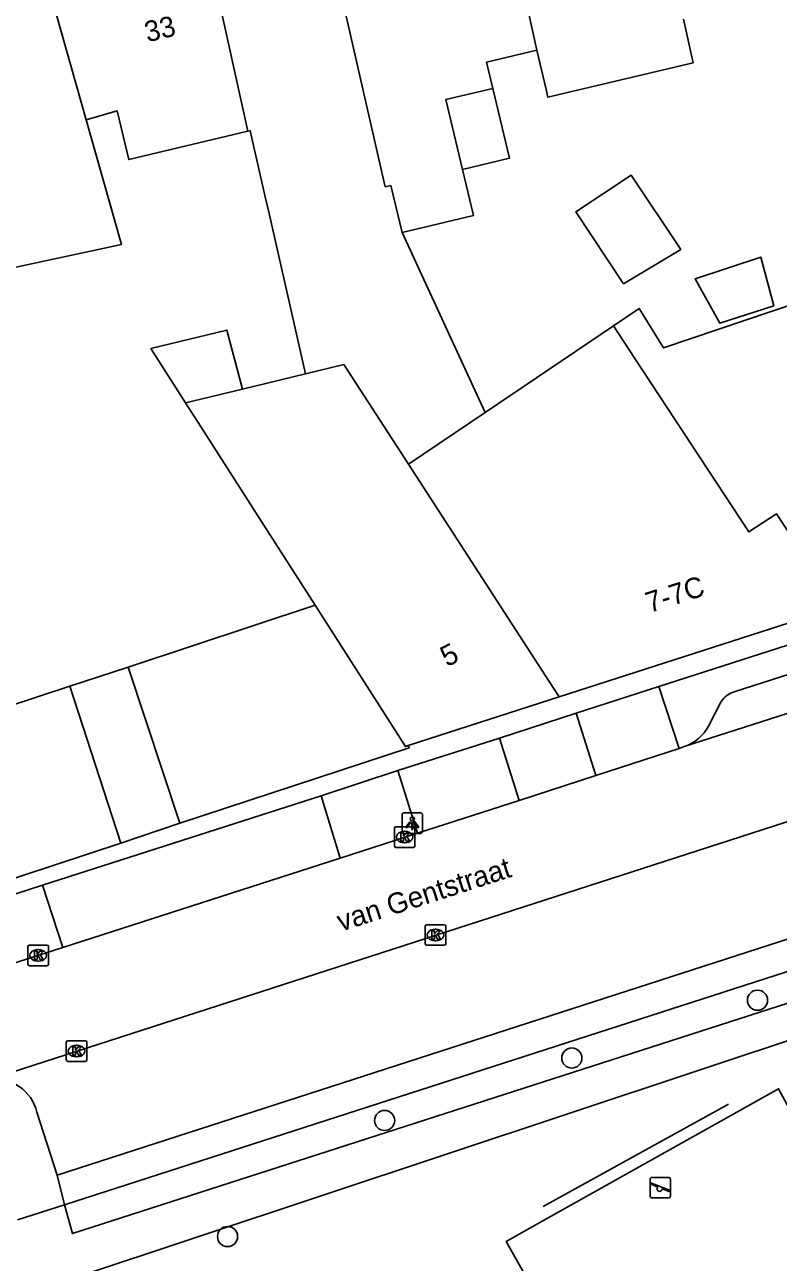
# Model space of a CAD drawing. Extents: x 160379 to 161131, y 383940 to 384849.
# Drawn here: x 160806.7 to 160843.3, y 384456.1 to 384516.2 of the extents above; entities that cross this region are included whole.
import ezdxf

# ---------------------------------------------------------------- set-up
doc = ezdxf.new("R2010")
doc.units = 0
for name, color, linetype in [('IMGEO_Boom', 7, 'Continuous'), ('IMGEO_Groenvoorziening', 7, 'Continuous'), ('IMGEO_Hek', 7, 'Continuous'), ('IMGEO_Kolk', 7, 'Continuous'), ('IMGEO_Lichtpunt', 7, 'Continuous'), ('IMGEO_Openbare_ruimte_label', 7, 'Continuous'), ('IMGEO_Pand', 7, 'Continuous'), ('IMGEO_Pand_nummerreeks', 7, 'Continuous'), ('IMGEO_Pand_overbouw', 7, 'Continuous'), ('IMGEO_Rijbaan_lokaal_open', 7, 'Continuous'), ('IMGEO_Speelvoorziening', 7, 'Continuous'), ('IMGEO_Voetpad_open', 7, 'Continuous')]:
    doc.layers.add(name, color=color, linetype=linetype)

msp = doc.modelspace()

# ---------------------------------------------------------------- linework, layer by layer
at = {"layer": 'IMGEO_Boom'}
for centre in [(160842.244, 384468.852), (160833.231, 384466.048), (160824.14, 384463.019), (160816.515, 384457.386)]:
    msp.add_circle(centre, 0.489, dxfattribs=at)
at = {"layer": 'IMGEO_Groenvoorziening'}
for points in [[(160844.65, 384470.556), (160845.179, 384469.172), (160808.985, 384457.53), (160808.598, 384458.923)], [(160851.289, 384469.401), (160808.978, 384455.353), (160814.867, 384447.855), (160813.853, 384447.008), (160812.823, 384446.222)], [(160850.559, 384465.497), (160844.615, 384462.085), (160843.271, 384464.557), (160831.824, 384458.145), (160830.038, 384457.144), (160830.957, 384455.513), (160831.523, 384454.509)]]:
    msp.add_lwpolyline(points, dxfattribs=at)
at = {"layer": 'IMGEO_Hek'}
msp.add_lwpolyline([(160840.839, 384463.804), (160831.835, 384458.839)], dxfattribs=at)
at = {"layer": 'IMGEO_Kolk'}
for p, q in [((160824.688, 384477.27), (160825.54, 384477.27)), ((160824.613, 384476.344), (160824.613, 384477.196)), ((160825.101, 384477.05), (160825.126, 384477.05)), ((160825.614, 384477.196), (160825.614, 384476.344)), ((160825.54, 384476.27), (160824.688, 384476.27)), ((160825.124, 384476.49), (160825.099, 384476.49)), ((160826.111, 384471.593), (160826.111, 384472.445)), ((160826.186, 384472.519), (160827.038, 384472.519)), ((160827.112, 384472.445), (160827.112, 384471.593)), ((160826.599, 384472.299), (160826.624, 384472.299)), ((160806.82, 384470.604), (160806.82, 384471.456)), ((160806.895, 384471.53), (160807.747, 384471.53)), ((160807.308, 384471.31), (160807.333, 384471.31)), ((160807.821, 384471.456), (160807.821, 384470.604)), ((160827.038, 384471.519), (160826.186, 384471.519)), ((160826.622, 384471.739), (160826.597, 384471.739)), ((160807.331, 384470.75), (160807.306, 384470.75)), ((160807.747, 384470.53), (160806.895, 384470.53)), ((160808.682, 384465.961), (160808.682, 384466.813)), ((160808.757, 384466.887), (160809.609, 384466.887)), ((160809.17, 384466.667), (160809.195, 384466.667)), ((160809.683, 384466.813), (160809.683, 384465.961)), ((160809.609, 384465.887), (160808.757, 384465.887)), ((160809.193, 384466.107), (160809.168, 384466.107))]:
    msp.add_line(p, q, dxfattribs=at)
for points in [[(160824.688, 384477.27), (160825.54, 384477.27)], [(160824.613, 384476.344), (160824.613, 384477.196)], [(160824.934, 384476.97), (160825.057, 384476.97), (160825.057, 384476.819), (160825.187, 384476.97), (160825.351, 384476.97), (160825.205, 384476.819), (160825.358, 384476.57), (160825.206, 384476.57), (160825.121, 384476.734), (160825.057, 384476.667), (160825.057, 384476.57), (160824.934, 384476.57), (160824.934, 384476.97)], [(160825.614, 384477.196), (160825.614, 384476.344)], [(160825.54, 384476.27), (160824.688, 384476.27)], [(160826.111, 384471.593), (160826.111, 384472.445)], [(160826.186, 384472.519), (160827.038, 384472.519)], [(160827.112, 384472.445), (160827.112, 384471.593)], [(160826.432, 384472.219), (160826.555, 384472.219), (160826.555, 384472.068), (160826.685, 384472.219), (160826.849, 384472.219), (160826.703, 384472.068), (160826.856, 384471.819), (160826.704, 384471.819), (160826.619, 384471.983), (160826.555, 384471.916), (160826.555, 384471.819), (160826.432, 384471.819), (160826.432, 384472.219)], [(160806.82, 384470.604), (160806.82, 384471.456)], [(160806.895, 384471.53), (160807.747, 384471.53)], [(160807.141, 384471.23), (160807.264, 384471.23), (160807.264, 384471.079), (160807.394, 384471.23), (160807.558, 384471.23), (160807.412, 384471.079), (160807.565, 384470.83), (160807.413, 384470.83), (160807.328, 384470.994), (160807.264, 384470.927), (160807.264, 384470.83), (160807.141, 384470.83), (160807.141, 384471.23)], [(160807.821, 384471.456), (160807.821, 384470.604)], [(160827.038, 384471.519), (160826.186, 384471.519)], [(160807.747, 384470.53), (160806.895, 384470.53)], [(160808.682, 384465.961), (160808.682, 384466.813)], [(160808.757, 384466.887), (160809.609, 384466.887)], [(160809.003, 384466.587), (160809.126, 384466.587), (160809.126, 384466.436), (160809.256, 384466.587), (160809.42, 384466.587), (160809.274, 384466.436), (160809.427, 384466.187), (160809.275, 384466.187), (160809.19, 384466.351), (160809.126, 384466.284), (160809.126, 384466.187), (160809.003, 384466.187), (160809.003, 384466.587)], [(160809.683, 384466.813), (160809.683, 384465.961)], [(160809.609, 384465.887), (160808.757, 384465.887)]]:
    msp.add_lwpolyline(points, dxfattribs=at)
for centre, start, end in [((160824.69, 384477.194), 91.55205, 178.44795), ((160824.69, 384477.194), 91.55205, 178.44795), ((160825.538, 384477.194), 1.55205, 88.44795), ((160825.538, 384477.194), 1.55205, 88.44795), ((160824.69, 384476.346), 181.55205, 268.44795), ((160824.69, 384476.346), 181.55205, 268.44795), ((160825.538, 384476.346), 271.55205, 358.44795), ((160825.538, 384476.346), 271.55205, 358.44795), ((160826.188, 384472.443), 91.55205, 178.44795), ((160826.188, 384472.443), 91.55205, 178.44795), ((160827.036, 384472.443), 1.55205, 88.44795), ((160827.036, 384472.443), 1.55205, 88.44795), ((160806.897, 384471.454), 91.55205, 178.44795), ((160806.897, 384471.454), 91.55205, 178.44795), ((160807.745, 384471.454), 1.55205, 88.44795), ((160807.745, 384471.454), 1.55205, 88.44795), ((160826.188, 384471.595), 181.55205, 268.44795), ((160826.188, 384471.595), 181.55205, 268.44795), ((160827.036, 384471.595), 271.55205, 358.44795), ((160827.036, 384471.595), 271.55205, 358.44795), ((160806.897, 384470.606), 181.55205, 268.44795), ((160806.897, 384470.606), 181.55205, 268.44795), ((160807.745, 384470.606), 271.55205, 358.44795), ((160807.745, 384470.606), 271.55205, 358.44795), ((160808.759, 384466.811), 91.55205, 178.44795), ((160808.759, 384466.811), 91.55205, 178.44795), ((160809.607, 384466.811), 1.55205, 88.44795), ((160809.607, 384466.811), 1.55205, 88.44795), ((160808.759, 384465.963), 181.55205, 268.44795), ((160808.759, 384465.963), 181.55205, 268.44795), ((160809.607, 384465.963), 271.55205, 358.44795), ((160809.607, 384465.963), 271.55205, 358.44795)]:
    msp.add_arc(centre, 0.0765, start, end, dxfattribs=at)
for centre, major_axis, ratio, start_param, end_param in [((160825.1, 384476.77), (-0.387, 0.002), 0.722429, 4.712389, 7.853982), ((160825.125, 384476.77), (-0.39, 0.002), 0.717154, 1.570796, 4.712389), ((160826.598, 384472.019), (-0.387, 0.002), 0.722429, 4.712389, 7.853982), ((160826.623, 384472.019), (-0.39, 0.002), 0.717154, 1.570796, 4.712389), ((160807.307, 384471.03), (-0.387, 0.002), 0.722429, 4.712389, 7.853982), ((160807.332, 384471.03), (-0.39, 0.002), 0.717154, 1.570796, 4.712389), ((160809.169, 384466.387), (-0.387, 0.002), 0.722429, 4.712389, 7.853982), ((160809.194, 384466.387), (-0.39, 0.002), 0.717154, 1.570796, 4.712389)]:
    msp.add_ellipse(centre, major_axis=major_axis, ratio=ratio, start_param=start_param, end_param=end_param, dxfattribs=at)
at = {"layer": 'IMGEO_Lichtpunt'}
for p, q in [((160824.986, 384477.848), (160824.986, 384477.041)), ((160824.986, 384477.848), (160824.986, 384477.041)), ((160825.888, 384477.943), (160825.08, 384477.943)), ((160825.888, 384477.943), (160825.08, 384477.943)), ((160825.982, 384477.041), (160825.982, 384477.848)), ((160825.982, 384477.041), (160825.982, 384477.848)), ((160825.08, 384476.947), (160825.888, 384476.947)), ((160825.08, 384476.947), (160825.888, 384476.947))]:
    msp.add_line(p, q, dxfattribs=at)
for points in [[(160825.36, 384477.512), (160825.399, 384477.484), (160825.211, 384477.222), (160825.173, 384477.249), (160825.36, 384477.512)], [(160825.462, 384477.464), (160825.509, 384477.464), (160825.509, 384477.142), (160825.462, 384477.142), (160825.462, 384477.464)], [(160825.572, 384477.484), (160825.61, 384477.511), (160825.797, 384477.249), (160825.758, 384477.221), (160825.572, 384477.484)]]:
    msp.add_lwpolyline(points, dxfattribs=at)
msp.add_circle((160825.485, 384477.646), 0.0994, dxfattribs=at)
for centre, start, end in [((160825.08, 384477.848), 90, 180), ((160825.08, 384477.848), 90, 180), ((160825.888, 384477.848), 0, 90), ((160825.888, 384477.848), 0, 90), ((160825.08, 384477.041), 180, 270), ((160825.08, 384477.041), 180, 270), ((160825.888, 384477.041), 270, 0), ((160825.888, 384477.041), 270, 360)]:
    msp.add_arc(centre, 0.0946, start, end, dxfattribs=at)
at = {"layer": 'IMGEO_Pand'}
for points in [[(160829.818, 384522.743), (160831.529, 384514.948)], [(160824.985, 384506.101), (160824.441, 384508.387), (160824.169, 384508.324), (160821.332, 384520.735)], [(160817.503, 384511.018), (160815.654, 384519.392)], [(160807.944, 384517.586), (160809.646, 384511.577)], [(160838.644, 384516.451), (160839.119, 384514.345), (160832.071, 384512.67), (160831.983, 384513.038), (160831.529, 384514.948)], [(160831.529, 384514.948), (160829.089, 384514.368), (160829.39, 384513.101), (160827.108, 384512.558), (160827.915, 384509.164), (160828.448, 384506.924), (160824.985, 384506.101)], [(160809.646, 384511.577), (160811.359, 384505.53), (160806.084, 384504.384), (160805.088, 384508.832), (160800.007, 384507.695)], [(160817.503, 384511.018), (160811.715, 384509.647), (160811.157, 384512.005), (160809.646, 384511.577)], [(160820.294, 384499.246), (160818.527, 384507.023), (160818.34, 384507.845), (160817.613, 384511.044), (160817.503, 384511.018)], [(160838.522, 384505.284), (160835.743, 384503.622), (160833.425, 384507.113), (160836.106, 384508.881), (160838.522, 384505.284)], [(160835.248, 384501.579), (160836.492, 384502.419), (160837.686, 384500.502), (160844.244, 384502.724), (160846.921, 384494.46), (160862.483, 384499.495), (160860.409, 384506.325), (160867.05, 384507.422)], [(160824.985, 384506.101), (160829.021, 384497.374)], [(160843.043, 384502.556), (160840.42, 384501.701), (160839.212, 384503.866), (160842.413, 384504.909), (160843.043, 384502.556)], [(160814.475, 384497.844), (160812.789, 384500.48), (160816.483, 384501.37), (160817.233, 384498.508)], [(160829.021, 384497.374), (160835.248, 384501.579)], [(160846.142, 384487.924), (160843.16, 384492.457), (160841.826, 384491.58), (160836.287, 384500), (160835.248, 384501.579)], [(160825.299, 384494.86), (160822.164, 384499.696), (160820.294, 384499.246)], [(160817.233, 384498.508), (160820.294, 384499.246)], [(160814.475, 384497.844), (160817.233, 384498.508)], [(160820.761, 384488.019), (160818.273, 384491.908), (160814.947, 384497.107), (160814.475, 384497.844)], [(160825.299, 384494.86), (160829.021, 384497.374)], [(160832.619, 384483.568), (160831.95, 384484.6), (160825.299, 384494.86)], [(160825.289, 384481.206), (160825.325, 384481.095), (160814.191, 384477.443), (160811.688, 384485.009), (160820.761, 384488.019)], [(160820.761, 384488.019), (160825.148, 384481.161), (160825.289, 384481.206)], [(160846.142, 384487.924), (160832.619, 384483.568)], [(160791.004, 384486.443), (160791.678, 384485.602), (160796.529, 384480.04), (160808.852, 384484.086), (160811.339, 384476.476), (160793.75, 384470.688), (160793.692, 384470.64), (160793.555, 384470.798)], [(160832.619, 384483.568), (160825.289, 384481.206)]]:
    msp.add_lwpolyline(points, dxfattribs=at)
at = {"layer": 'IMGEO_Pand_overbouw'}
for points in [[(160829.39, 384513.101), (160827.108, 384512.558), (160827.915, 384509.164), (160830.196, 384509.706)], [(160811.688, 384485.009), (160808.852, 384484.086), (160811.339, 384476.476), (160814.191, 384477.443)]]:
    msp.add_lwpolyline(points, close=True, dxfattribs=at)
at = {"layer": 'IMGEO_Rijbaan_lokaal_open'}
for points in [[(160877.272, 384493.526), (160838.691, 384481.16)], [(160838.436, 384481.075), (160834.392, 384479.765)], [(160838.691, 384481.16), (160838.436, 384481.075)], [(160834.392, 384479.765), (160830.665, 384478.538)], [(160849.377, 384479.354), (160804.936, 384465.002)], [(160830.665, 384478.538), (160825.741, 384476.963)], [(160825.741, 384476.963), (160821.976, 384475.745)], [(160821.976, 384475.745), (160808.513, 384471.413)], [(160808.513, 384471.413), (160803.348, 384469.768)]]:
    msp.add_lwpolyline(points, dxfattribs=at)
at = {"layer": 'IMGEO_Speelvoorziening'}
for p, q in [((160837.03, 384459.358), (160837.03, 384460.158)), ((160837.03, 384460.158), (160837.03, 384459.358)), ((160837.413, 384459.786), (160837.074, 384459.923)), ((160837.099, 384459.983), (160837.975, 384459.63)), ((160837.13, 384460.258), (160837.92, 384460.258)), ((160837.92, 384460.258), (160837.13, 384460.258)), ((160838.02, 384460.158), (160838.02, 384459.358)), ((160838.02, 384459.358), (160838.02, 384460.158)), ((160837.92, 384459.258), (160837.13, 384459.258)), ((160837.13, 384459.258), (160837.92, 384459.258)), ((160837.951, 384459.57), (160837.611, 384459.707))]:
    msp.add_line(p, q, dxfattribs=at)
for centre, radius, start, end in [((160837.13, 384460.158), 0.1, 90, 180), ((160837.13, 384460.158), 0.1, 90, 180), ((160837.087, 384459.953), 0.0327, 68.07798, 248.07798), ((160837.92, 384460.158), 0.1, 0, 90), ((160837.92, 384460.158), 0.1, 360, 90), ((160837.13, 384459.358), 0.1, 180, 270), ((160837.13, 384459.358), 0.1, 180, 270), ((160837.492, 384459.696), 0.12, 130.99278, 5.16318), ((160837.92, 384459.358), 0.1, 270, 0), ((160837.92, 384459.358), 0.1, 270, 0), ((160837.963, 384459.6), 0.0327, 248.07798, 68.07798)]:
    msp.add_arc(centre, radius, start, end, dxfattribs=at)
at = {"layer": 'IMGEO_Voetpad_open'}
for points in [[(160837.461, 384484.073), (160876.746, 384496.694)], [(160873.837, 384494.334), (160841.11, 384483.817)], [(160833.445, 384482.788), (160837.461, 384484.073)], [(160837.461, 384484.073), (160838.436, 384481.075)], [(160840.484, 384483.346), (160839.867, 384482.159)], [(160829.712, 384481.568), (160833.445, 384482.788)], [(160834.392, 384479.765), (160833.445, 384482.788)], [(160824.789, 384479.999), (160829.712, 384481.568)], [(160830.665, 384478.538), (160829.712, 384481.568)], [(160821.067, 384478.764), (160824.789, 384479.999)], [(160825.741, 384476.963), (160824.789, 384479.999)], [(160807.529, 384474.432), (160821.067, 384478.764)], [(160821.976, 384475.745), (160821.067, 384478.764)], [(160848.141, 384476.832), (160849.196, 384473.589), (160808.242, 384460.36)], [(160798.636, 384471.562), (160807.529, 384474.432)], [(160808.513, 384471.413), (160807.529, 384474.432)], [(160808.598, 384458.923), (160844.65, 384470.556)], [(160808.242, 384460.36), (160807.256, 384463.419)], [(160808.242, 384460.36), (160808.598, 384458.923)], [(160806.323, 384458.189), (160808.598, 384458.923)]]:
    msp.add_lwpolyline(points, dxfattribs=at)
for centre, radius, start, end in [((160841.418, 384482.756), 1.104, 106.18333, 147.73199), ((160838.011, 384483.152), 2.105, 288.84684, 331.84828), ((160805.228, 384462.939), 2.084, 13.31876, 98.06765)]:
    msp.add_arc(centre, radius, start, end, dxfattribs=at)

# ---------------------------------------------------------------- texts
at = {"layer": 'IMGEO_Openbare_ruimte_label'}
msp.add_text('van Gentstraat', height=1, rotation=17.81889, dxfattribs=at).set_placement((160822.018, 384472.175))
at = {"layer": 'IMGEO_Pand_nummerreeks'}
for s, rotation, p in [('33', 13.39575, (160812.619, 384515.331)), ('7-7C', 17.65856, (160837.001, 384487.64)), ('5', 26.82015, (160827.166, 384485.005))]:
    msp.add_text(s, height=1, rotation=rotation, dxfattribs=at).set_placement(p)

doc.saveas('drawing.dxf')
